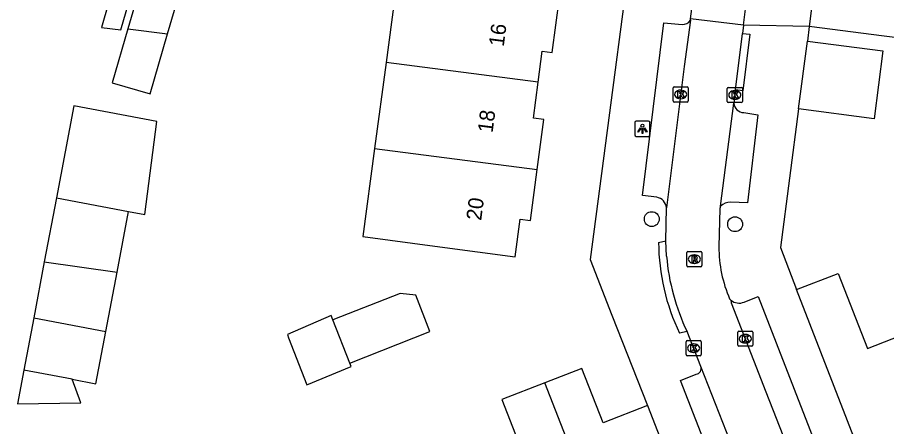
# Model space of a CAD drawing. Extents: x 161696 to 162377, y 380761 to 381673.
# Drawn here: x 161810.1 to 161867.3, y 381215.1 to 381242.1 of the extents above; entities that cross this region are included whole.
import ezdxf

# ---------------------------------------------------------------- set-up
doc = ezdxf.new("R2010")
doc.units = 0
for name, color, linetype in [('IMGEO_Boom', 7, 'Continuous'), ('IMGEO_Kolk', 7, 'Continuous'), ('IMGEO_Lichtpunt', 7, 'Continuous'), ('IMGEO_Muur', 7, 'Continuous'), ('IMGEO_Pand', 7, 'Continuous'), ('IMGEO_Pand_nummerreeks', 7, 'Continuous'), ('IMGEO_Rijbaan_lokaal_open', 7, 'Continuous'), ('IMGEO_Rioolput', 7, 'Continuous'), ('IMGEO_Voetpad_open', 7, 'Continuous')]:
    doc.layers.add(name, color=color, linetype=linetype)

msp = doc.modelspace()

# ---------------------------------------------------------------- linework, layer by layer
at = {"layer": 'IMGEO_Boom'}
for centre in [(161851.855, 381228.786), (161857.341, 381228.451)]:
    msp.add_circle(centre, 0.489, dxfattribs=at)
at = {"layer": 'IMGEO_Kolk'}
for p, q in [((161853.257, 381236.572), (161853.257, 381237.424)), ((161853.332, 381237.498), (161854.184, 381237.498)), ((161854.258, 381237.424), (161854.258, 381236.572)), ((161856.894, 381237.462), (161857.746, 381237.462)), ((161853.745, 381237.278), (161853.77, 381237.278)), ((161856.819, 381236.536), (161856.819, 381237.388)), ((161857.307, 381237.242), (161857.332, 381237.242)), ((161857.82, 381237.388), (161857.82, 381236.536)), ((161854.184, 381236.498), (161853.332, 381236.498)), ((161853.768, 381236.718), (161853.743, 381236.718)), ((161857.746, 381236.462), (161856.894, 381236.462)), ((161857.33, 381236.682), (161857.305, 381236.682)), ((161857.587, 381221.408), (161858.439, 381221.408)), ((161857.512, 381220.482), (161857.512, 381221.334)), ((161858, 381221.188), (161858.025, 381221.188)), ((161858.513, 381221.334), (161858.513, 381220.482)), ((161854.108, 381219.86), (161854.108, 381220.712)), ((161854.183, 381220.786), (161855.035, 381220.786)), ((161854.596, 381220.566), (161854.621, 381220.566)), ((161855.109, 381220.712), (161855.109, 381219.86)), ((161858.439, 381220.408), (161857.587, 381220.408)), ((161858.023, 381220.628), (161857.998, 381220.628)), ((161855.035, 381219.786), (161854.183, 381219.786)), ((161854.619, 381220.006), (161854.594, 381220.006))]:
    msp.add_line(p, q, dxfattribs=at)
for points in [[(161853.257, 381236.572), (161853.257, 381237.424)], [(161853.332, 381237.498), (161854.184, 381237.498)], [(161854.258, 381237.424), (161854.258, 381236.572)], [(161856.894, 381237.462), (161857.746, 381237.462)], [(161853.578, 381237.198), (161853.701, 381237.198), (161853.701, 381237.047), (161853.831, 381237.198), (161853.995, 381237.198), (161853.849, 381237.047), (161854.002, 381236.798), (161853.85, 381236.798), (161853.765, 381236.962), (161853.701, 381236.895), (161853.701, 381236.798), (161853.578, 381236.798), (161853.578, 381237.198)], [(161856.819, 381236.536), (161856.819, 381237.388)], [(161857.14, 381237.162), (161857.263, 381237.162), (161857.263, 381237.011), (161857.393, 381237.162), (161857.557, 381237.162), (161857.411, 381237.011), (161857.564, 381236.762), (161857.412, 381236.762), (161857.327, 381236.926), (161857.263, 381236.859), (161857.263, 381236.762), (161857.14, 381236.762), (161857.14, 381237.162)], [(161857.82, 381237.388), (161857.82, 381236.536)], [(161854.184, 381236.498), (161853.332, 381236.498)], [(161857.746, 381236.462), (161856.894, 381236.462)], [(161857.587, 381221.408), (161858.439, 381221.408)], [(161857.512, 381220.482), (161857.512, 381221.334)], [(161857.833, 381221.108), (161857.956, 381221.108), (161857.956, 381220.957), (161858.086, 381221.108), (161858.25, 381221.108), (161858.104, 381220.957), (161858.257, 381220.708), (161858.105, 381220.708), (161858.02, 381220.872), (161857.956, 381220.805), (161857.956, 381220.708), (161857.833, 381220.708), (161857.833, 381221.108)], [(161858.513, 381221.334), (161858.513, 381220.482)], [(161854.108, 381219.86), (161854.108, 381220.712)], [(161854.183, 381220.786), (161855.035, 381220.786)], [(161854.429, 381220.486), (161854.552, 381220.486), (161854.552, 381220.335), (161854.682, 381220.486), (161854.846, 381220.486), (161854.7, 381220.335), (161854.853, 381220.086), (161854.701, 381220.086), (161854.616, 381220.25), (161854.552, 381220.183), (161854.552, 381220.086), (161854.429, 381220.086), (161854.429, 381220.486)], [(161855.109, 381220.712), (161855.109, 381219.86)], [(161858.439, 381220.408), (161857.587, 381220.408)], [(161855.035, 381219.786), (161854.183, 381219.786)]]:
    msp.add_lwpolyline(points, dxfattribs=at)
for centre, start, end in [((161853.334, 381237.422), 91.552, 178.448), ((161853.334, 381237.422), 91.552, 178.448), ((161854.182, 381237.422), 1.552, 88.448), ((161854.182, 381237.422), 1.552, 88.448), ((161856.896, 381237.386), 91.552, 178.448), ((161856.896, 381237.386), 91.552, 178.448), ((161857.744, 381237.386), 1.552, 88.448), ((161857.744, 381237.386), 1.552, 88.448), ((161853.334, 381236.574), 181.552, 268.448), ((161853.334, 381236.574), 181.552, 268.448), ((161854.182, 381236.574), 271.552, 358.448), ((161854.182, 381236.574), 271.552, 358.448), ((161856.896, 381236.538), 181.552, 268.448), ((161856.896, 381236.538), 181.552, 268.448), ((161857.744, 381236.538), 271.552, 358.448), ((161857.744, 381236.538), 271.552, 358.448), ((161857.589, 381221.332), 91.552, 178.448), ((161857.589, 381221.332), 91.552, 178.448), ((161858.437, 381221.332), 1.552, 88.448), ((161858.437, 381221.332), 1.552, 88.448), ((161854.185, 381220.71), 91.552, 178.448), ((161854.185, 381220.71), 91.552, 178.448), ((161855.033, 381220.71), 1.552, 88.448), ((161855.033, 381220.71), 1.552, 88.448), ((161857.589, 381220.484), 181.552, 268.448), ((161857.589, 381220.484), 181.552, 268.448), ((161858.437, 381220.484), 271.552, 358.448), ((161858.437, 381220.484), 271.552, 358.448), ((161854.185, 381219.862), 181.552, 268.448), ((161854.185, 381219.862), 181.552, 268.448), ((161855.033, 381219.862), 271.552, 358.448), ((161855.033, 381219.862), 271.552, 358.448)]:
    msp.add_arc(centre, 0.0765, start, end, dxfattribs=at)
for centre, major_axis, ratio, start_param, end_param in [((161853.744, 381236.998), (-0.387, 0.002), 0.722429, 4.712389, 7.853982), ((161853.769, 381236.998), (-0.39, 0.002), 0.717154, 1.570796, 4.712389), ((161857.306, 381236.962), (-0.387, 0.002), 0.722429, 4.712389, 7.853982), ((161857.331, 381236.962), (-0.39, 0.002), 0.717154, 1.570796, 4.712389), ((161857.999, 381220.908), (-0.387, 0.002), 0.722429, 4.712389, 7.853982), ((161858.024, 381220.908), (-0.39, 0.002), 0.717154, 1.570796, 4.712389), ((161854.595, 381220.286), (-0.387, 0.002), 0.722429, 4.712389, 7.853982), ((161854.62, 381220.286), (-0.39, 0.002), 0.717154, 1.570796, 4.712389)]:
    msp.add_ellipse(centre, major_axis=major_axis, ratio=ratio, start_param=start_param, end_param=end_param, dxfattribs=at)
at = {"layer": 'IMGEO_Lichtpunt'}
for p, q in [((161850.74, 381235.139), (161850.74, 381234.332)), ((161850.74, 381235.139), (161850.74, 381234.332)), ((161851.642, 381235.234), (161850.834, 381235.234)), ((161851.642, 381235.234), (161850.834, 381235.234)), ((161851.736, 381234.332), (161851.736, 381235.139)), ((161851.736, 381234.332), (161851.736, 381235.139)), ((161850.834, 381234.238), (161851.642, 381234.238)), ((161850.834, 381234.238), (161851.642, 381234.238))]:
    msp.add_line(p, q, dxfattribs=at)
for points in [[(161851.114, 381234.803), (161851.153, 381234.775), (161850.965, 381234.513), (161850.927, 381234.54), (161851.114, 381234.803)], [(161851.216, 381234.755), (161851.263, 381234.755), (161851.263, 381234.433), (161851.216, 381234.433), (161851.216, 381234.755)], [(161851.326, 381234.775), (161851.364, 381234.802), (161851.551, 381234.54), (161851.512, 381234.512), (161851.326, 381234.775)]]:
    msp.add_lwpolyline(points, dxfattribs=at)
msp.add_circle((161851.239, 381234.937), 0.0994, dxfattribs=at)
for centre, start, end in [((161850.834, 381235.139), 90, 180), ((161850.834, 381235.139), 90, 180), ((161851.642, 381235.139), 0, 90), ((161851.642, 381235.139), 0, 90), ((161850.834, 381234.332), 180, 270), ((161850.834, 381234.332), 180, 270), ((161851.642, 381234.332), 270, 0), ((161851.642, 381234.332), 270, 360)]:
    msp.add_arc(centre, 0.0946, start, end, dxfattribs=at)
at = {"layer": 'IMGEO_Muur'}
for points in [[(161861.524, 381236.041), (161860.324, 381226.916), (161861.388, 381224.149)], [(161849.227, 381222.46), (161851.563, 381216.501)]]:
    msp.add_lwpolyline(points, dxfattribs=at)
at = {"layer": 'IMGEO_Pand'}
for points in [[(161863.08, 381248.208), (161862.21, 381241.483)], [(161872.887, 381246.943), (161872.016, 381240.214), (161867.169, 381240.841), (161862.21, 381241.483)], [(161819.962, 381240.983), (161821.048, 381244.73), (161818.543, 381245.456), (161817.346, 381241.324)], [(161835.113, 381244.774), (161834.355, 381239.109)], [(161844.371, 381237.805), (161844.645, 381239.851), (161845.301, 381239.763), (161845.785, 381243.385)], [(161817.346, 381241.324), (161816.311, 381237.754), (161818.816, 381237.028), (161819.962, 381240.983)], [(161817.346, 381241.324), (161819.962, 381240.983)], [(161862.102, 381240.505), (161867.079, 381239.861), (161866.502, 381235.397), (161861.524, 381236.041)], [(161861.524, 381236.041), (161862.102, 381240.505)], [(161834.355, 381239.109), (161833.597, 381233.445)], [(161844.371, 381237.805), (161834.355, 381239.109)], [(161844.311, 381232.05), (161844.75, 381235.337), (161844.054, 381235.431), (161844.371, 381237.805)], [(161817.4, 381229.289), (161818.47, 381229.086), (161819.265, 381235.205), (161813.792, 381236.243), (161812.644, 381230.191)], [(161833.597, 381233.445), (161832.822, 381227.648), (161837.898, 381226.968), (161842.853, 381226.305), (161843.186, 381228.793), (161843.863, 381228.702), (161844.311, 381232.05)], [(161833.597, 381233.445), (161844.311, 381232.05)], [(161812.644, 381230.191), (161811.844, 381225.973)], [(161812.644, 381230.191), (161817.4, 381229.289)], [(161816.641, 381225.29), (161817.4, 381229.289)], [(161811.844, 381225.973), (161811.144, 381222.283)], [(161811.844, 381225.973), (161816.641, 381225.29)], [(161815.9, 381221.381), (161816.641, 381225.29)], [(161861.388, 381224.149), (161864.133, 381225.214), (161866.051, 381220.268), (161869.823, 381221.731)], [(161831.959, 381219.303), (161837.245, 381221.382), (161836.309, 381223.785), (161835.282, 381223.891), (161830.851, 381222.149)], [(161866.342, 381211.369), (161861.388, 381224.149)], [(161811.144, 381222.283), (161810.491, 381218.841)], [(161811.144, 381222.283), (161815.9, 381221.381)], [(161830.851, 381222.149), (161830.742, 381222.426), (161827.859, 381221.178), (161827.936, 381220.976), (161829.129, 381217.86), (161832.048, 381219.075), (161831.959, 381219.303)], [(161831.959, 381219.303), (161830.851, 381222.149)], [(161813.683, 381218.235), (161815.247, 381217.939), (161815.9, 381221.381)], [(161810.491, 381218.841), (161810.071, 381216.629), (161814.239, 381216.693), (161813.683, 381218.235)], [(161813.683, 381218.235), (161810.491, 381218.841)], [(161851.563, 381216.501), (161848.644, 381215.364), (161847.245, 381218.956), (161844.815, 381218.009)], [(161844.815, 381218.009), (161841.981, 381216.905), (161843.382, 381213.311), (161840.782, 381212.298)], [(161849.88, 381204.999), (161844.815, 381218.009)], [(161851.563, 381216.501), (161855.472, 381206.468)]]:
    msp.add_lwpolyline(points, dxfattribs=at)
at = {"layer": 'IMGEO_Rijbaan_lokaal_open'}
for points in [[(161854.409, 381241.986), (161854.74, 381244.464)], [(161857.888, 381241.555), (161858.195, 381244.036)], [(161854.395, 381241.884), (161854.409, 381241.986)], [(161857.888, 381241.555), (161854.409, 381241.986)], [(161854.395, 381241.884), (161853.987, 381238.833), (161852.831, 381229.52)], [(161857.888, 381241.555), (161857.822, 381241.017)], [(161857.361, 381237.294), (161857.822, 381241.017)], [(161857.361, 381237.294), (161857.252, 381236.412)], [(161856.379, 381229.649), (161857.252, 381236.412)], [(161852.787, 381227.356), (161852.831, 381229.52)], [(161856.379, 381229.649), (161856.328, 381229.484), (161856.268, 381226.959)], [(161852.827, 381226.352), (161852.787, 381227.356)], [(161856.981, 381223.525), (161857.07, 381223.441)], [(161857.07, 381223.441), (161857.093, 381223.274), (161859.374, 381217.399), (161863.218, 381207.613)], [(161855.087, 381219.078), (161854.176, 381221.385)], [(161859.567, 381207.59), (161856.783, 381214.783), (161855.087, 381219.078)]]:
    msp.add_lwpolyline(points, dxfattribs=at)
for centre, radius, start, end in [((161865.082, 381226.998), 8.814, 180.2532, 203.2061), ((161867.004, 381227.536), 14.226, 184.7726, 205.6165)]:
    msp.add_arc(centre, radius, start, end, dxfattribs=at)
at = {"layer": 'IMGEO_Rioolput'}
for p, q in [((161854.159, 381225.724), (161854.159, 381226.576)), ((161854.234, 381226.65), (161855.086, 381226.65)), ((161855.16, 381226.576), (161855.16, 381225.724)), ((161854.647, 381226.43), (161854.672, 381226.43)), ((161855.086, 381225.65), (161854.234, 381225.65)), ((161854.67, 381225.87), (161854.645, 381225.87))]:
    msp.add_line(p, q, dxfattribs=at)
for points in [[(161854.159, 381225.724), (161854.159, 381226.576)], [(161854.234, 381226.65), (161855.086, 381226.65)], [(161855.16, 381226.576), (161855.16, 381225.724)], [(161854.748, 381226.348), (161854.496, 381226.35), (161854.496, 381225.95)], [(161854.496, 381225.95), (161854.62, 381225.95), (161854.62, 381226.112), (161854.631, 381226.112)], [(161854.674, 381226.269), (161854.62, 381226.269), (161854.62, 381226.188)], [(161854.62, 381226.188), (161854.672, 381226.188)], [(161854.678, 381226.083), (161854.749, 381225.95), (161854.889, 381225.95), (161854.824, 381226.076)], [(161855.086, 381225.65), (161854.234, 381225.65)]]:
    msp.add_lwpolyline(points, dxfattribs=at)
for centre, radius, start, end in [((161854.236, 381226.574), 0.0765, 91.552, 178.448), ((161854.236, 381226.574), 0.0765, 91.552, 178.448), ((161855.084, 381226.574), 0.0765, 1.552, 88.448), ((161855.084, 381226.574), 0.0765, 1.552, 88.448), ((161854.63, 381226.059), 0.0533, 26.0293, 88.6989), ((161854.656, 381226.377), 0.19, 274.7715, 282.9687), ((161854.68, 381226.173), 0.0964, 77.0061, 93.1865), ((161854.694, 381226.23), 0.0378, 276.6634, 79.6772), ((161854.747, 381226.238), 0.109, 350.3612, 89.416), ((161854.745, 381226.238), 0.112, 277.5842, 350.9817), ((161854.729, 381226.023), 0.108, 29.5134, 73.7905), ((161854.236, 381225.726), 0.0765, 181.552, 268.448), ((161854.236, 381225.726), 0.0765, 181.552, 268.448), ((161855.084, 381225.726), 0.0765, 271.552, 358.448), ((161855.084, 381225.726), 0.0765, 271.552, 358.448)]:
    msp.add_arc(centre, radius, start, end, dxfattribs=at)
for centre, major_axis, ratio, start_param, end_param in [((161854.646, 381226.15), (-0.387, 0.002), 0.722429, 4.712389, 7.853982), ((161854.671, 381226.15), (-0.39, 0.002), 0.717154, 1.570796, 4.712389)]:
    msp.add_ellipse(centre, major_axis=major_axis, ratio=ratio, start_param=start_param, end_param=end_param, dxfattribs=at)
at = {"layer": 'IMGEO_Voetpad_open'}
for points in [[(161819.216, 381253.942), (161815.62, 381241.406), (161816.882, 381241.251), (161821.572, 381257.445), (161833.586, 381255.923)], [(161851.417, 381253.627), (161847.794, 381226.116), (161849.227, 381222.46), (161851.563, 381216.501)], [(161852.18, 381230.227), (161851.241, 381230.344), (161852.652, 381241.717), (161853.845, 381241.612)], [(161862.21, 381241.483), (161857.888, 381241.555)], [(161862.21, 381241.483), (161862.102, 381240.505)], [(161857.822, 381241.017), (161858.318, 381240.957), (161857.857, 381237.234), (161857.361, 381237.294)], [(161857.907, 381235.801), (161858.834, 381235.659), (161858.147, 381229.858), (161857.055, 381229.899)], [(161861.524, 381236.041), (161860.324, 381226.916), (161861.388, 381224.149)], [(161852.301, 381227.242), (161852.787, 381227.356)], [(161857.929, 381223.32), (161858.869, 381223.699), (161864.624, 381208.831), (161863.582, 381208.478)], [(161854.176, 381221.385), (161853.69, 381221.271)], [(161858.793, 381207.74), (161857.929, 381207.399), (161853.739, 381218.162), (161854.781, 381218.566)]]:
    msp.add_lwpolyline(points, dxfattribs=at)
for centre, radius, start, end in [((161853.913, 381242.167), 0.559, 263.0392, 329.5898), ((161857.93, 381236.483), 0.682, 185.9393, 268.0418), ((161852.028, 381229.434), 0.808, 6.125, 79.1523), ((161857.035, 381228.915), 0.984, 88.8163, 131.7748), ((161866.107, 381227.307), 13.806, 180.2681, 205.9229), ((161857.6, 381224.093), 0.84, 230.897, 293.067), ((161854.721, 381218.949), 0.388, 278.8599, 19.4102)]:
    msp.add_arc(centre, radius, start, end, dxfattribs=at)

# ---------------------------------------------------------------- texts
at = {"layer": 'IMGEO_Pand_nummerreeks'}
for s, p in [('16', (161842.102, 381240.116)), ('18', (161841.366, 381234.432)), ('20', (161840.617, 381228.656))]:
    msp.add_text(s, height=1, rotation=82.6114, dxfattribs=at).set_placement(p)

doc.saveas('drawing.dxf')
